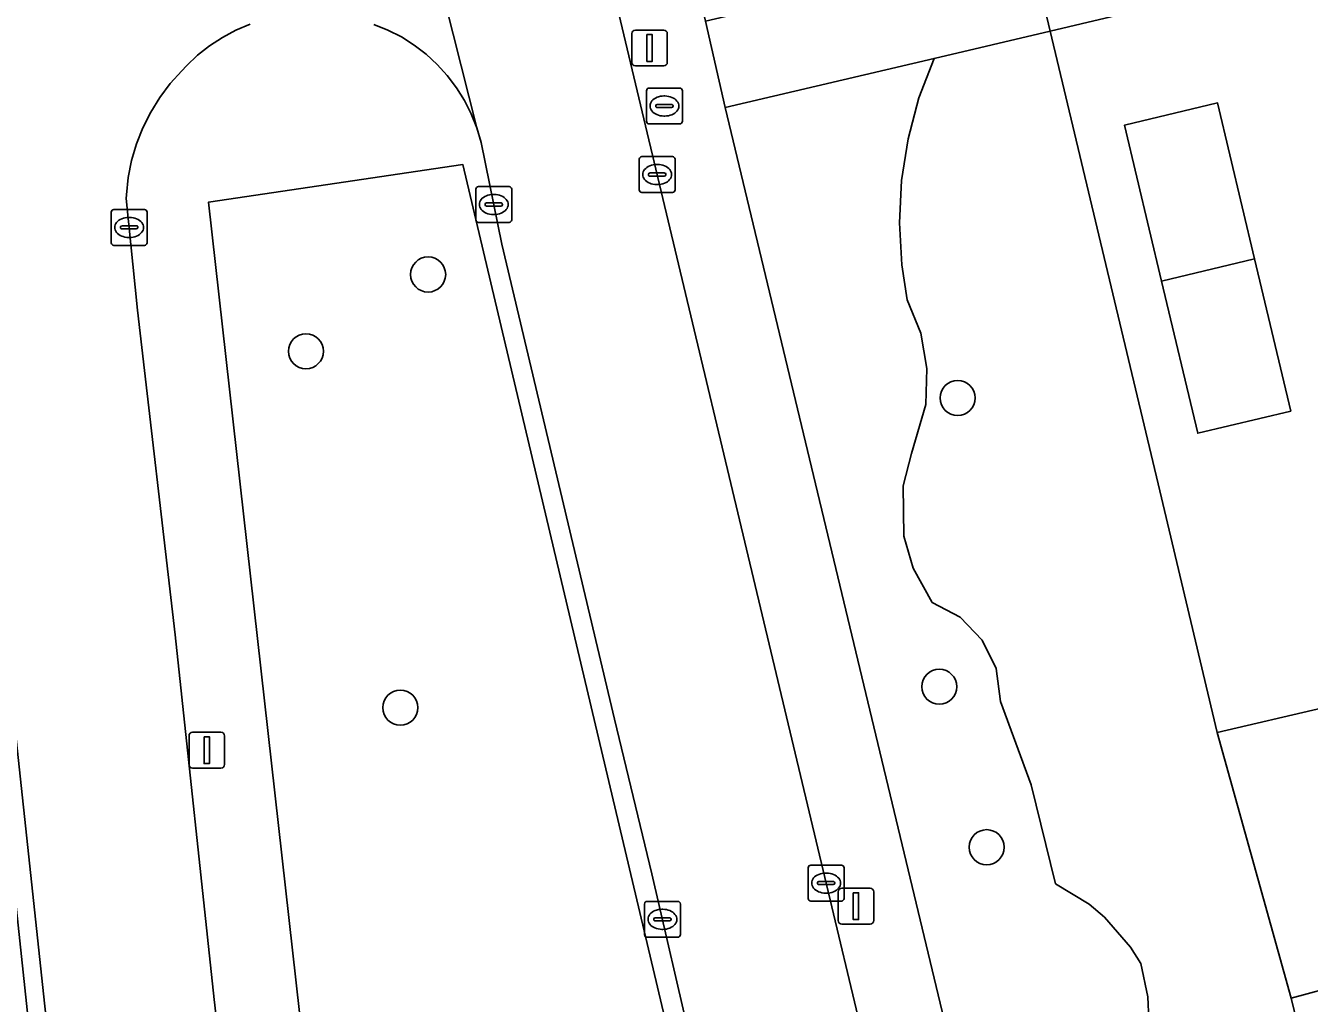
# Model space of a CAD drawing. Extents: x 157793 to 159380, y 380877 to 382313.
# Drawn here: x 158620.39 to 158656.16, y 381200.11 to 381227.36 of the extents above; entities that cross this region are included whole.
import ezdxf

# ---------------------------------------------------------------- set-up
doc = ezdxf.new("R2010")
doc.units = 0
for name, color, linetype in [('IMGEO_Berm_groen', 7, 'Continuous'), ('IMGEO_Boom', 7, 'Continuous'), ('IMGEO_Erf', 7, 'Continuous'), ('IMGEO_Fietspad_open', 7, 'Continuous'), ('IMGEO_Groenvoorziening', 7, 'Continuous'), ('IMGEO_Kolk', 7, 'Continuous'), ('IMGEO_Lichtmast', 7, 'Continuous'), ('IMGEO_Pand', 7, 'Continuous'), ('IMGEO_Rijbaan_lokaal_open', 7, 'Continuous'), ('IMGEO_Rioolput', 7, 'Continuous'), ('IMGEO_Voetpad_op_trap', 7, 'Continuous'), ('IMGEO_Voetpad_open', 7, 'Continuous')]:
    doc.layers.add(name, color=color, linetype=linetype)

msp = doc.modelspace()

# ---------------------------------------------------------------- linework, layer by layer
at = {"layer": 'IMGEO_Berm_groen'}
for points in [[(158632.566, 381223.489), (158625.478, 381222.437), (158630.844, 381174.7)], [(158633.141, 381172.554), (158633.72, 381172.63), (158638.241, 381173.225), (158638.157, 381173.739), (158641.431, 381174.177), (158641.518, 381173.611), (158643.943, 381173.93), (158644.287, 381173.975), (158632.566, 381223.489)]]:
    msp.add_lwpolyline(points, dxfattribs=at)
at = {"layer": 'IMGEO_Boom'}
for centre in [(158631.603, 381220.422), (158628.196, 381218.283), (158646.358, 381216.981), (158645.847, 381208.931), (158630.829, 381208.349), (158647.17, 381204.46)]:
    msp.add_circle(centre, 0.489, dxfattribs=at)
at = {"layer": 'IMGEO_Erf'}
for points in [[(158679.171, 381220.243), (158678.197, 381220.001), (158675.05, 381233.346), (158664.347, 381230.829), (158650.313, 381227.528), (158648.943, 381227.206), (158651.993, 381214.392), (158653.597, 381207.654), (158656.539, 381208.346), (158659.484, 381209.039), (158661.572, 381201.847), (158663.581, 381200.52), (158669.651, 381201.987), (158670.949, 381204.202), (158682.352, 381206.878)], [(158655.643, 381216.613), (158653.053, 381215.997), (158652.046, 381220.236), (158651.012, 381224.586), (158653.603, 381225.202), (158654.635, 381220.857)]]:
    msp.add_lwpolyline(points, close=True, dxfattribs=at)
at = {"layer": 'IMGEO_Fietspad_open'}
for points in [[(158653.459, 381158.427), (158653.459, 381158.428), (158652.71, 381161.57), (158651.138, 381168.163), (158650.385, 381171.319), (158649.514, 381174.661), (158645.033, 381193.65), (158637.662, 381224.561), (158632.206, 381247.49), (158631.61, 381250), (158626.887, 381270.801), (158625.632, 381276.047)], [(158630.094, 381227.393), (158630.483, 381227.235), (158630.857, 381227.042), (158631.212, 381226.817), (158631.545, 381226.561), (158631.855, 381226.276), (158632.137, 381225.965), (158632.391, 381225.629), (158632.613, 381225.273), (158632.803, 381224.897), (158632.959, 381224.507), (158630.986, 381232.35)], [(158630.986, 381232.35), (158632.959, 381224.507), (158633.079, 381224.104), (158633.659, 381221.269), (158636.8, 381208.028), (158637.841, 381203.72), (158641.154, 381189.388), (158644.821, 381174.045), (158644.373, 381173.986), (158644.474, 381173.56), (158645.179, 381170.584), (158645.917, 381167.471), (158647.451, 381160.996), (158648.233, 381157.697), (158651.531, 381158.158), (158653.459, 381158.427)], [(158624.556, 381210.383), (158623.507, 381219.43), (158623.187, 381222.543), (158623.193, 381222.646), (158623.245, 381223.126), (158623.34, 381223.601), (158623.477, 381224.064), (158623.655, 381224.514), (158623.872, 381224.946), (158624.127, 381225.357), (158624.418, 381225.743), (158624.742, 381226.102), (158624.868, 381226.238), (158625.178, 381226.531), (158625.512, 381226.796), (158625.87, 381227.03), (158626.246, 381227.232), (158626.639, 381227.398)], [(158619.756, 381210.86), (158621.487, 381194.739), (158623.027, 381179.958), (158623.564, 381175.125), (158623.559, 381174.863), (158623.458, 381173.431), (158623.229, 381172.013), (158622.875, 381170.622), (158622.778, 381170.442), (158622.417, 381169.853), (158622.005, 381169.299), (158621.545, 381168.783), (158621.041, 381168.311), (158620.496, 381167.886), (158619.916, 381167.511)], [(158627.045, 381188.116), (158625.637, 381200.216), (158624.556, 381210.383)]]:
    msp.add_lwpolyline(points, dxfattribs=at)
at = {"layer": 'IMGEO_Groenvoorziening'}
for points in [[(158656.869, 381195.254), (158655.652, 381200.253), (158653.597, 381207.654), (158651.993, 381214.392), (158648.943, 381227.206), (158645.702, 381226.444), (158645.283, 381225.344), (158644.98, 381224.205), (158644.799, 381223.042), (158644.74, 381221.865), (158644.804, 381220.69), (158644.953, 381219.713), (158645.33, 381218.786), (158645.506, 381217.801), (158645.474, 381216.801), (158645.071, 381215.434), (158644.843, 381214.528), (158644.865, 381213.131), (158645.121, 381212.233), (158645.646, 381211.281), (158646.428, 381210.867), (158647.044, 381210.232), (158647.433, 381209.438), (158647.557, 381208.522), (158648.41, 381206.199), (158649.083, 381203.44), (158650.03, 381202.869), (158650.453, 381202.512), (158651.177, 381201.677), (158651.465, 381201.214), (158651.658, 381200.286), (158651.748, 381198.396)], [(158651.748, 381198.396), (158651.658, 381200.286), (158651.465, 381201.214), (158651.177, 381201.677), (158650.453, 381202.512), (158650.03, 381202.869), (158649.083, 381203.44), (158648.41, 381206.199), (158647.557, 381208.522), (158647.433, 381209.438), (158647.044, 381210.232), (158646.428, 381210.867), (158645.646, 381211.281), (158645.121, 381212.233), (158644.865, 381213.131), (158644.843, 381214.528), (158645.071, 381215.434), (158645.474, 381216.801), (158645.506, 381217.801), (158645.33, 381218.786), (158644.953, 381219.713), (158644.804, 381220.69), (158644.74, 381221.865), (158644.799, 381223.042), (158644.98, 381224.205), (158645.283, 381225.344), (158645.702, 381226.444), (158639.885, 381225.076), (158650.525, 381180.723)], [(158619.019, 381189.964), (158621.418, 381190.583), (158619.249, 381210.94)]]:
    msp.add_lwpolyline(points, dxfattribs=at)
at = {"layer": 'IMGEO_Kolk'}
for p, q in [((158637.485, 381222.782), (158637.485, 381223.634)), ((158637.56, 381223.708), (158638.412, 381223.708)), ((158637.973, 381223.488), (158637.998, 381223.488)), ((158638.486, 381223.634), (158638.486, 381222.782)), ((158637.744, 381223.202), (158637.744, 381223.214)), ((158638.182, 381223.165), (158637.784, 381223.165)), ((158637.787, 381223.251), (158638.185, 381223.251)), ((158638.228, 381223.214), (158638.228, 381223.202)), ((158632.931, 381221.947), (158632.931, 381222.799)), ((158633.006, 381222.873), (158633.858, 381222.873)), ((158633.932, 381222.799), (158633.932, 381221.947)), ((158638.412, 381222.708), (158637.56, 381222.708)), ((158637.996, 381222.928), (158637.971, 381222.928)), ((158633.19, 381222.367), (158633.19, 381222.379)), ((158633.233, 381222.416), (158633.631, 381222.416)), ((158633.419, 381222.653), (158633.444, 381222.653)), ((158633.674, 381222.379), (158633.674, 381222.367)), ((158622.77, 381221.308), (158622.77, 381222.16)), ((158622.845, 381222.234), (158623.697, 381222.234)), ((158623.258, 381222.014), (158623.283, 381222.014)), ((158623.771, 381222.16), (158623.771, 381221.308)), ((158633.628, 381222.33), (158633.23, 381222.33)), ((158633.442, 381222.093), (158633.417, 381222.093)), ((158623.029, 381221.728), (158623.029, 381221.74)), ((158623.467, 381221.691), (158623.069, 381221.691)), ((158623.072, 381221.777), (158623.47, 381221.777)), ((158623.513, 381221.74), (158623.513, 381221.728)), ((158633.858, 381221.873), (158633.006, 381221.873)), ((158623.281, 381221.454), (158623.256, 381221.454)), ((158623.697, 381221.234), (158622.845, 381221.234)), ((158642.194, 381203.034), (158642.194, 381203.886)), ((158642.269, 381203.96), (158643.121, 381203.96)), ((158642.682, 381203.74), (158642.707, 381203.74)), ((158643.195, 381203.886), (158643.195, 381203.034)), ((158642.453, 381203.454), (158642.453, 381203.466)), ((158642.891, 381203.417), (158642.493, 381203.417)), ((158642.496, 381203.503), (158642.894, 381203.503)), ((158642.937, 381203.466), (158642.937, 381203.454)), ((158642.705, 381203.18), (158642.68, 381203.18)), ((158637.632, 381202.024), (158637.632, 381202.876)), ((158637.707, 381202.95), (158638.559, 381202.95)), ((158638.12, 381202.73), (158638.145, 381202.73)), ((158638.633, 381202.876), (158638.633, 381202.024)), ((158643.121, 381202.96), (158642.269, 381202.96)), ((158637.891, 381202.444), (158637.891, 381202.456)), ((158638.329, 381202.407), (158637.931, 381202.407)), ((158637.934, 381202.493), (158638.332, 381202.493)), ((158638.375, 381202.456), (158638.375, 381202.444)), ((158638.559, 381201.95), (158637.707, 381201.95)), ((158638.143, 381202.17), (158638.118, 381202.17))]:
    msp.add_line(p, q, dxfattribs=at)
for points in [[(158637.485, 381222.782), (158637.485, 381223.634)], [(158637.56, 381223.708), (158638.412, 381223.708)], [(158638.486, 381223.634), (158638.486, 381222.782)], [(158632.931, 381221.947), (158632.931, 381222.799)], [(158633.006, 381222.873), (158633.858, 381222.873)], [(158633.932, 381222.799), (158633.932, 381221.947)], [(158638.412, 381222.708), (158637.56, 381222.708)], [(158622.77, 381221.308), (158622.77, 381222.16)], [(158622.845, 381222.234), (158623.697, 381222.234)], [(158623.771, 381222.16), (158623.771, 381221.308)], [(158633.858, 381221.873), (158633.006, 381221.873)], [(158623.697, 381221.234), (158622.845, 381221.234)], [(158642.194, 381203.034), (158642.194, 381203.886)], [(158642.269, 381203.96), (158643.121, 381203.96)], [(158643.195, 381203.886), (158643.195, 381203.034)], [(158637.632, 381202.024), (158637.632, 381202.876)], [(158637.707, 381202.95), (158638.559, 381202.95)], [(158638.633, 381202.876), (158638.633, 381202.024)], [(158643.121, 381202.96), (158642.269, 381202.96)], [(158638.559, 381201.95), (158637.707, 381201.95)]]:
    msp.add_lwpolyline(points, dxfattribs=at)
for centre, radius, start, end in [((158637.562, 381223.632), 0.0765, 91.552, 178.448), ((158637.562, 381223.632), 0.0765, 91.552, 178.448), ((158638.41, 381223.632), 0.0765, 1.552, 88.448), ((158638.41, 381223.632), 0.0765, 1.552, 88.448), ((158637.784, 381223.211), 0.0403, 85.8775, 175.7526), ((158637.781, 381223.201), 0.0366, 178.938, 274.7102), ((158638.185, 381223.208), 0.043, 264.8664, 352.4533), ((158638.189, 381223.213), 0.0386, 1.7309, 96.639), ((158633.008, 381222.797), 0.0765, 91.552, 178.448), ((158633.008, 381222.797), 0.0765, 91.552, 178.448), ((158633.856, 381222.797), 0.0765, 1.552, 88.448), ((158633.856, 381222.797), 0.0765, 1.552, 88.448), ((158637.562, 381222.784), 0.0765, 181.552, 268.448), ((158637.562, 381222.784), 0.0765, 181.552, 268.448), ((158638.41, 381222.784), 0.0765, 271.552, 358.448), ((158638.41, 381222.784), 0.0765, 271.552, 358.448), ((158633.23, 381222.376), 0.0403, 85.8775, 175.7526), ((158633.227, 381222.366), 0.0366, 178.938, 274.7102), ((158633.631, 381222.373), 0.043, 264.8664, 352.4533), ((158633.635, 381222.378), 0.0386, 1.7309, 96.639), ((158622.847, 381222.158), 0.0765, 91.552, 178.448), ((158622.847, 381222.158), 0.0765, 91.552, 178.448), ((158623.695, 381222.158), 0.0765, 1.552, 88.448), ((158623.695, 381222.158), 0.0765, 1.552, 88.448), ((158623.069, 381221.737), 0.0403, 85.8775, 175.7526), ((158623.066, 381221.727), 0.0366, 178.938, 274.7102), ((158623.47, 381221.734), 0.043, 264.8664, 352.4533), ((158623.474, 381221.739), 0.0386, 1.7309, 96.639), ((158633.008, 381221.949), 0.0765, 181.552, 268.448), ((158633.008, 381221.949), 0.0765, 181.552, 268.448), ((158633.856, 381221.949), 0.0765, 271.552, 358.448), ((158633.856, 381221.949), 0.0765, 271.552, 358.448), ((158622.847, 381221.31), 0.0765, 181.552, 268.448), ((158622.847, 381221.31), 0.0765, 181.552, 268.448), ((158623.695, 381221.31), 0.0765, 271.552, 358.448), ((158623.695, 381221.31), 0.0765, 271.552, 358.448), ((158642.271, 381203.884), 0.0765, 91.552, 178.448), ((158642.271, 381203.884), 0.0765, 91.552, 178.448), ((158643.119, 381203.884), 0.0765, 1.552, 88.448), ((158643.119, 381203.884), 0.0765, 1.552, 88.448), ((158642.493, 381203.463), 0.0403, 85.8775, 175.7526), ((158642.49, 381203.453), 0.0366, 178.938, 274.7102), ((158642.894, 381203.46), 0.043, 264.8664, 352.4533), ((158642.898, 381203.465), 0.0386, 1.7309, 96.639), ((158642.271, 381203.036), 0.0765, 181.552, 268.448), ((158642.271, 381203.036), 0.0765, 181.552, 268.448), ((158643.119, 381203.036), 0.0765, 271.552, 358.448), ((158643.119, 381203.036), 0.0765, 271.552, 358.448), ((158637.709, 381202.874), 0.0765, 91.552, 178.448), ((158637.709, 381202.874), 0.0765, 91.552, 178.448), ((158638.557, 381202.874), 0.0765, 1.552, 88.448), ((158638.557, 381202.874), 0.0765, 1.552, 88.448), ((158637.931, 381202.453), 0.0403, 85.8775, 175.7526), ((158637.928, 381202.443), 0.0366, 178.938, 274.7102), ((158638.332, 381202.45), 0.043, 264.8664, 352.4533), ((158638.336, 381202.455), 0.0386, 1.7309, 96.639), ((158637.709, 381202.026), 0.0765, 181.552, 268.448), ((158637.709, 381202.026), 0.0765, 181.552, 268.448), ((158638.557, 381202.026), 0.0765, 271.552, 358.448), ((158638.557, 381202.026), 0.0765, 271.552, 358.448)]:
    msp.add_arc(centre, radius, start, end, dxfattribs=at)
for centre, major_axis, ratio, start_param, end_param in [((158637.972, 381223.208), (-0.387, 0.002), 0.722429, 4.712389, 7.853982), ((158637.997, 381223.208), (-0.39, 0.002), 0.717154, 1.570796, 4.712389), ((158633.418, 381222.373), (-0.387, 0.002), 0.722429, 4.712389, 7.853982), ((158633.443, 381222.373), (-0.39, 0.002), 0.717154, 1.570796, 4.712389), ((158623.257, 381221.734), (-0.387, 0.002), 0.722429, 4.712389, 7.853982), ((158623.282, 381221.734), (-0.39, 0.002), 0.717154, 1.570796, 4.712389), ((158642.681, 381203.46), (-0.387, 0.002), 0.722429, 4.712389, 7.853982), ((158642.706, 381203.46), (-0.39, 0.002), 0.717154, 1.570796, 4.712389), ((158638.119, 381202.45), (-0.387, 0.002), 0.722429, 4.712389, 7.853982), ((158638.144, 381202.45), (-0.39, 0.002), 0.717154, 1.570796, 4.712389)]:
    msp.add_ellipse(centre, major_axis=major_axis, ratio=ratio, start_param=start_param, end_param=end_param, dxfattribs=at)
at = {"layer": 'IMGEO_Lichtmast'}
for p, q in [((158637.279, 381226.335), (158637.279, 381227.135)), ((158637.279, 381227.135), (158637.279, 381226.335)), ((158637.379, 381227.235), (158638.169, 381227.235)), ((158638.169, 381227.235), (158637.379, 381227.235)), ((158638.269, 381227.135), (158638.269, 381226.335)), ((158638.269, 381226.335), (158638.269, 381227.135)), ((158638.169, 381226.235), (158637.379, 381226.235)), ((158637.379, 381226.235), (158638.169, 381226.235)), ((158624.939, 381206.765), (158624.939, 381207.565)), ((158624.939, 381207.565), (158624.939, 381206.765)), ((158625.039, 381207.665), (158625.829, 381207.665)), ((158625.829, 381207.665), (158625.039, 381207.665)), ((158625.929, 381207.565), (158625.929, 381206.765)), ((158625.929, 381206.765), (158625.929, 381207.565)), ((158625.829, 381206.665), (158625.039, 381206.665)), ((158625.039, 381206.665), (158625.829, 381206.665)), ((158643.031, 381202.415), (158643.031, 381203.215)), ((158643.031, 381203.215), (158643.031, 381202.415)), ((158643.131, 381203.315), (158643.921, 381203.315)), ((158643.921, 381203.315), (158643.131, 381203.315)), ((158644.021, 381203.215), (158644.021, 381202.415)), ((158644.021, 381202.415), (158644.021, 381203.215)), ((158643.921, 381202.315), (158643.131, 381202.315)), ((158643.131, 381202.315), (158643.921, 381202.315))]:
    msp.add_line(p, q, dxfattribs=at)
for points in [[(158637.699, 381227.11), (158637.849, 381227.11), (158637.849, 381226.36), (158637.699, 381226.36), (158637.699, 381227.11)], [(158625.359, 381207.54), (158625.509, 381207.54), (158625.509, 381206.79), (158625.359, 381206.79), (158625.359, 381207.54)], [(158643.451, 381203.19), (158643.601, 381203.19), (158643.601, 381202.44), (158643.451, 381202.44), (158643.451, 381203.19)]]:
    msp.add_lwpolyline(points, dxfattribs=at)
for centre, start, end in [((158637.379, 381227.135), 90, 180), ((158637.379, 381227.135), 90, 180), ((158638.169, 381227.135), 0, 90), ((158638.169, 381227.135), 360, 90), ((158637.379, 381226.335), 180, 270), ((158637.379, 381226.335), 180, 270), ((158638.169, 381226.335), 270, 0), ((158638.169, 381226.335), 270, 0), ((158625.039, 381207.565), 90, 180), ((158625.039, 381207.565), 90, 180), ((158625.829, 381207.565), 0, 90), ((158625.829, 381207.565), 360, 90), ((158625.039, 381206.765), 180, 270), ((158625.039, 381206.765), 180, 270), ((158625.829, 381206.765), 270, 0), ((158625.829, 381206.765), 270, 0), ((158643.131, 381203.215), 90, 180), ((158643.131, 381203.215), 90, 180), ((158643.921, 381203.215), 0, 90), ((158643.921, 381203.215), 360, 90), ((158643.131, 381202.415), 180, 270), ((158643.131, 381202.415), 180, 270), ((158643.921, 381202.415), 270, 0), ((158643.921, 381202.415), 270, 0)]:
    msp.add_arc(centre, 0.1, start, end, dxfattribs=at)
at = {"layer": 'IMGEO_Pand'}
for points in [[(158652.046, 381220.236), (158654.635, 381220.857), (158653.603, 381225.202), (158651.012, 381224.586)], [(158652.046, 381220.236), (158653.053, 381215.997), (158655.643, 381216.613), (158654.635, 381220.857)], [(158656.539, 381208.346), (158653.597, 381207.654), (158655.652, 381200.253), (158658.534, 381201.029)]]:
    msp.add_lwpolyline(points, close=True, dxfattribs=at)
at = {"layer": 'IMGEO_Rijbaan_lokaal_open'}
msp.add_lwpolyline([(158678.706, 381222.455), (158679.171, 381220.243), (158682.352, 381206.878), (158670.949, 381204.202), (158669.651, 381201.987), (158663.581, 381200.52), (158661.572, 381201.847), (158658.534, 381201.029), (158655.652, 381200.253), (158656.869, 381195.254)], dxfattribs=at)
at = {"layer": 'IMGEO_Rioolput'}
for p, q in [((158637.763, 381225.618), (158638.615, 381225.618)), ((158637.688, 381224.692), (158637.688, 381225.544)), ((158638.176, 381225.398), (158638.201, 381225.398)), ((158638.689, 381225.544), (158638.689, 381224.692)), ((158637.947, 381225.112), (158637.947, 381225.124)), ((158638.385, 381225.075), (158637.987, 381225.075)), ((158637.99, 381225.161), (158638.388, 381225.161)), ((158638.431, 381225.124), (158638.431, 381225.112)), ((158638.615, 381224.618), (158637.763, 381224.618)), ((158638.199, 381224.838), (158638.174, 381224.838))]:
    msp.add_line(p, q, dxfattribs=at)
for points in [[(158637.763, 381225.618), (158638.615, 381225.618)], [(158637.688, 381224.692), (158637.688, 381225.544)], [(158638.689, 381225.544), (158638.689, 381224.692)], [(158638.615, 381224.618), (158637.763, 381224.618)]]:
    msp.add_lwpolyline(points, dxfattribs=at)
for centre, radius, start, end in [((158637.765, 381225.542), 0.0765, 91.552, 178.448), ((158637.765, 381225.542), 0.0765, 91.552, 178.448), ((158638.613, 381225.542), 0.0765, 1.552, 88.448), ((158638.613, 381225.542), 0.0765, 1.552, 88.448), ((158637.987, 381225.121), 0.0403, 85.8775, 175.7526), ((158637.984, 381225.111), 0.0366, 178.938, 274.7102), ((158638.388, 381225.118), 0.043, 264.8664, 352.4533), ((158638.392, 381225.123), 0.0386, 1.7309, 96.639), ((158637.765, 381224.694), 0.0765, 181.552, 268.448), ((158637.765, 381224.694), 0.0765, 181.552, 268.448), ((158638.613, 381224.694), 0.0765, 271.552, 358.448), ((158638.613, 381224.694), 0.0765, 271.552, 358.448)]:
    msp.add_arc(centre, radius, start, end, dxfattribs=at)
for centre, major_axis, ratio, start_param, end_param in [((158638.175, 381225.118), (-0.387, 0.002), 0.722429, 4.712389, 7.853982), ((158638.2, 381225.118), (-0.39, 0.002), 0.717154, 1.570796, 4.712389)]:
    msp.add_ellipse(centre, major_axis=major_axis, ratio=ratio, start_param=start_param, end_param=end_param, dxfattribs=at)
at = {"layer": 'IMGEO_Voetpad_op_trap'}
msp.add_lwpolyline([(158648.376, 381229.59), (158641.127, 381227.899), (158639.332, 381227.48), (158639.885, 381225.076), (158645.702, 381226.444), (158648.943, 381227.206)], close=True, dxfattribs=at)
at = {"layer": 'IMGEO_Voetpad_open'}
for points in [[(158671.453, 381288.156), (158668.346, 381287.373), (158674.305, 381262.524), (158675.438, 381262.839), (158681.372, 381237.445), (158674.495, 381235.697), (158666.978, 381233.931), (158654.705, 381231.068), (158649.835, 381229.931), (158648.376, 381229.59), (158648.943, 381227.206), (158650.313, 381227.528), (158664.347, 381230.829), (158675.05, 381233.346), (158678.197, 381220.001), (158679.171, 381220.243), (158678.706, 381222.455)], [(158625.632, 381276.047), (158626.887, 381270.801), (158631.61, 381250), (158632.206, 381247.49), (158637.662, 381224.561), (158645.033, 381193.65), (158649.514, 381174.661), (158650.385, 381171.319), (158651.138, 381168.163), (158652.71, 381161.57), (158653.459, 381158.428), (158653.459, 381158.427)], [(158653.459, 381158.427), (158655.784, 381158.752), (158655.784, 381158.753), (158655.023, 381161.944), (158653.466, 381168.472), (158652.709, 381171.647), (158651.915, 381174.977), (158651.08, 381178.369), (158651.005, 381178.722), (158650.903, 381179.149), (158650.525, 381180.723), (158639.885, 381225.076), (158639.332, 381227.48), (158635.712, 381242.7), (158633.976, 381250), (158633.39, 381252.463), (158642.419, 381254.605), (158642.116, 381255.85), (158636.012, 381254.407), (158633.091, 381253.716), (158628.55, 381273.599), (158628.189, 381275.277)], [(158626.639, 381227.398), (158626.246, 381227.232), (158625.87, 381227.03), (158625.512, 381226.796), (158625.178, 381226.531), (158624.868, 381226.238), (158624.742, 381226.102), (158624.418, 381225.743), (158624.127, 381225.357), (158623.872, 381224.946), (158623.655, 381224.514), (158623.477, 381224.064), (158623.34, 381223.601), (158623.245, 381223.126), (158623.193, 381222.646), (158623.187, 381222.543), (158623.507, 381219.43), (158624.556, 381210.383), (158625.637, 381200.216), (158627.045, 381188.116)], [(158633.079, 381224.104), (158632.959, 381224.507), (158632.803, 381224.897), (158632.613, 381225.273), (158632.391, 381225.629), (158632.137, 381225.965), (158631.855, 381226.276), (158631.545, 381226.561), (158631.212, 381226.817), (158630.857, 381227.042), (158630.483, 381227.235), (158630.094, 381227.393)], [(158630.844, 381174.7), (158625.478, 381222.437), (158632.566, 381223.489), (158644.287, 381173.975), (158644.373, 381173.986), (158644.821, 381174.045), (158641.154, 381189.388), (158637.841, 381203.72), (158636.8, 381208.028), (158633.659, 381221.269), (158633.079, 381224.104)], [(158619.249, 381210.94), (158621.418, 381190.583), (158623.057, 381175.205), (158623.09, 381174.701), (158623.083, 381173.975), (158623.012, 381173.252), (158622.875, 381172.539), (158622.676, 381171.84), (158622.415, 381171.163), (158622.095, 381170.511), (158622.875, 381170.622), (158623.229, 381172.013), (158623.458, 381173.431), (158623.559, 381174.863), (158623.564, 381175.125), (158623.027, 381179.958), (158621.487, 381194.739), (158619.756, 381210.86)]]:
    msp.add_lwpolyline(points, dxfattribs=at)

doc.saveas('drawing.dxf')
